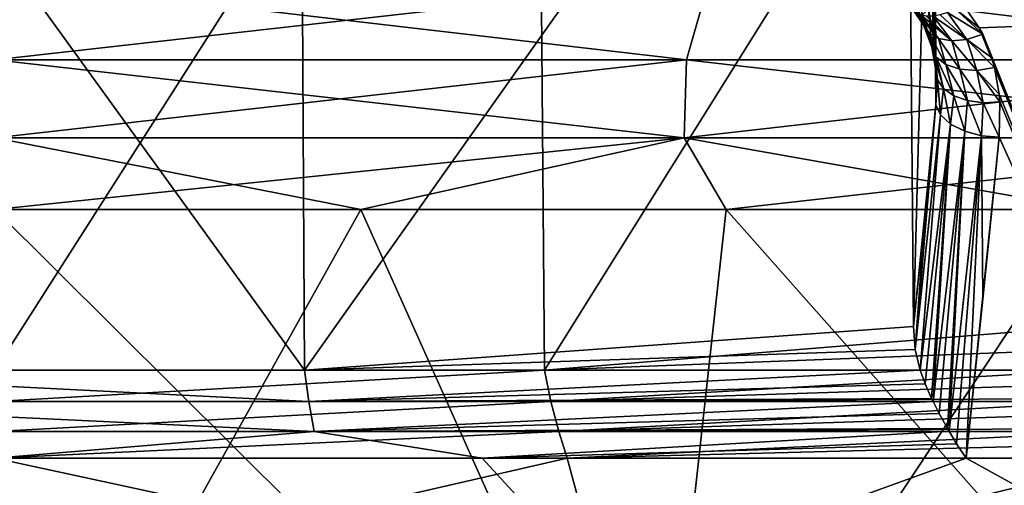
# Model space of a CAD drawing. Header units: metres. Extents: x -92 to 264, y -100 to 50.
# Tile 141 of 656: x 0.09 to 3.56, y -78.49 to -76.85. Entities that reach past the tile are written whole.
import ezdxf

# ---------------------------------------------------------------- set-up
doc = ezdxf.new("R2010")
doc.units = ezdxf.units.M
doc.layers.add('solid_21062050_01', color=7, linetype='CONTINUOUS')

msp = doc.modelspace()

# ---------------------------------------------------------------- linework, layer by layer
at = {"layer": 'solid_21062050_01'}
for points in [[(3.305061, -76.904594, -26.56406), (3.261692, -73.997589, -26.576971), (3.2825, -73.99778, -26.516453)], [(3.305061, -76.904594, -26.56406), (3.289008, -76.811134, -26.598993), (3.261692, -73.997589, -26.576971)], [(3.311412, -76.965866, -26.541599), (3.2825, -73.99778, -26.516453), (3.284524, -73.997864, -26.501215)], [(3.311412, -76.965866, -26.541599), (3.305061, -76.904594, -26.56406), (3.2825, -73.99778, -26.516453)], [(3.314932, -77.026428, -26.519745), (3.284524, -73.997864, -26.501215), (3.283206, -73.998253, -26.452971)], [(3.315691, -77.053642, -26.509945), (3.283206, -73.998253, -26.452971), (3.298845, -75.572861, -26.464647)], [(3.315691, -77.053642, -26.509945), (3.314932, -77.026428, -26.519745), (3.283206, -73.998253, -26.452971)], [(3.314932, -77.026428, -26.519745), (3.311412, -76.965866, -26.541599), (3.284524, -73.997864, -26.501215)], [(-1.076066, -75.088142, -26.119473), (-1.090337, -78.083252, -26.118757), (1.090337, -78.083252, -26.118757)], [(1.07392, -75.088142, -26.119579), (-1.076066, -75.088142, -26.119473), (1.090337, -78.083252, -26.118757)], [(-0.001914, -75.088142, 17.15377), (1.911341, -75.088142, 17.069235), (0, -78.083252, 17.15377)], [(1.911341, -75.088142, 17.069235), (1.9359, -78.083252, 17.067043), (0, -78.083252, 17.15377)], [(1.07392, -75.088142, -26.119579), (1.090337, -78.083252, -26.118757), (3.211191, -75.088142, -25.906759)], [(1.090337, -78.083252, -26.118757), (3.235719, -77.930428, -25.903067), (3.211191, -75.088142, -25.906759)], [(1.911341, -75.088142, 17.069235), (3.807756, -75.088142, 16.81629), (1.9359, -78.083252, 17.067043)], [(1.9359, -78.083252, 17.067043), (3.807756, -75.088142, 16.81629), (3.832171, -77.930428, 16.811913)], [(3.298845, -75.572861, -26.464647), (3.211191, -75.088142, -25.906759), (3.235719, -77.930428, -25.903067)], [(3.314496, -77.148758, -26.476324), (3.298845, -75.572861, -26.464647), (3.235719, -77.930428, -25.903067)], [(3.315691, -77.053642, -26.509945), (3.298845, -75.572861, -26.464647), (3.314496, -77.148758, -26.476324)], [(0, -76.990562, -29.355606), (0, -76.706161, -29.385345), (2.517989, -76.706161, -29.257647)], [(0, -76.990562, -29.355606), (2.517989, -76.706161, -29.257647), (2.436645, -76.990562, -29.235903)], [(2.436645, -76.990562, 20.243441), (2.517989, -76.706161, 20.265186), (0, -76.706161, 20.392885)], [(2.436645, -76.990562, 20.243441), (0, -76.706161, 20.392885), (0, -76.990562, 20.363146)], [(2.436645, -76.990562, -29.235903), (2.517989, -76.706161, -29.257647), (4.849824, -76.990562, -28.877941)], [(4.849824, -76.990562, 19.885481), (2.517989, -76.706161, 20.265186), (2.436645, -76.990562, 20.243441)], [(4.849824, -76.990562, -28.877941), (2.517989, -76.706161, -29.257647), (5.010141, -76.706161, -28.875864)], [(4.849824, -76.990562, 19.885481), (5.010141, -76.706161, 19.883404), (2.517989, -76.706161, 20.265186)], [(3.221319, -76.778831, -26.733086), (3.221637, -76.757622, -26.70779), (3.271945, -76.867012, -26.697765)], [(3.221637, -76.757622, -26.70779), (3.226399, -76.734375, -26.684881), (3.271945, -76.867012, -26.697765)], [(3.226399, -76.734375, -26.684881), (3.26965, -76.830841, -26.649485), (3.271945, -76.867012, -26.697765)], [(3.221319, -76.778831, -26.733086), (3.271945, -76.867012, -26.697765), (3.290956, -76.896011, -26.747183)], [(3.225462, -76.797401, -26.760073), (3.221319, -76.778831, -26.733086), (3.290956, -76.896011, -26.747183)], [(3.382894, -76.810524, -26.947996), (3.468072, -76.877289, -26.892), (3.40984, -76.794655, -26.95817)], [(5.691574, -76.794617, -26.491064), (3.40984, -76.794655, -26.95817), (3.468072, -76.877289, -26.892)], [(4.260659, -78.857216, -25.228836), (5.691574, -76.794617, -26.491064), (3.468072, -76.877289, -26.892)], [(3.233958, -76.812828, -26.788006), (3.225462, -76.797401, -26.760073), (3.290956, -76.896011, -26.747183)], [(3.233958, -76.812828, -26.788006), (3.290956, -76.896011, -26.747183), (3.324948, -76.915207, -26.793232)], [(3.246562, -76.824684, -26.816118), (3.233958, -76.812828, -26.788006), (3.324948, -76.915207, -26.793232)], [(3.262944, -76.832642, -26.843651), (3.246562, -76.824684, -26.816118), (3.324948, -76.915207, -26.793232)], [(3.26965, -76.830841, -26.649485), (3.289008, -76.811134, -26.598993), (3.300891, -76.945824, -26.614065)], [(3.271945, -76.867012, -26.697765), (3.26965, -76.830841, -26.649485), (3.300891, -76.945824, -26.614065)], [(3.300891, -76.945824, -26.614065), (3.289008, -76.811134, -26.598993), (3.305061, -76.904594, -26.56406)], [(3.355986, -76.822968, -26.933636), (3.329831, -76.831596, -26.91548), (3.424407, -76.918213, -26.859142)], [(3.382894, -76.810524, -26.947996), (3.355986, -76.822968, -26.933636), (3.480026, -76.900337, -26.874096)], [(3.355986, -76.822968, -26.933636), (3.424407, -76.918213, -26.859142), (3.480026, -76.900337, -26.874096)], [(3.382894, -76.810524, -26.947996), (3.480026, -76.900337, -26.874096), (3.468072, -76.877289, -26.892)], [(3.262944, -76.832642, -26.843651), (3.324948, -76.915207, -26.793232), (3.370825, -76.922836, -26.831722)], [(3.282654, -76.836502, -26.86986), (3.262944, -76.832642, -26.843651), (3.370825, -76.922836, -26.831722)], [(3.305158, -76.836151, -26.894024), (3.282654, -76.836502, -26.86986), (3.370825, -76.922836, -26.831722)], [(3.329831, -76.831596, -26.91548), (3.305158, -76.836151, -26.894024), (3.424407, -76.918213, -26.859142)], [(3.305158, -76.836151, -26.894024), (3.370825, -76.922836, -26.831722), (3.424407, -76.918213, -26.859142)], [(3.271945, -76.867012, -26.697765), (3.300891, -76.945824, -26.614065), (3.31657, -76.980484, -26.665787)], [(3.290956, -76.896011, -26.747183), (3.271945, -76.867012, -26.697765), (3.31657, -76.980484, -26.665787)], [(3.290956, -76.896011, -26.747183), (3.31657, -76.980484, -26.665787), (3.350782, -77.007324, -26.713026)], [(3.324948, -76.915207, -26.793232), (3.290956, -76.896011, -26.747183), (3.350782, -77.007324, -26.713026)], [(3.424407, -76.918213, -26.859142), (3.512172, -76.982719, -26.811403), (3.480026, -76.900337, -26.874096)], [(4.260659, -78.857216, -25.228836), (3.468072, -76.877289, -26.892), (3.480026, -76.900337, -26.874096)], [(4.260659, -78.857216, -25.228836), (3.480026, -76.900337, -26.874096), (3.512172, -76.982719, -26.811403)], [(3.300891, -76.945824, -26.614065), (3.305061, -76.904594, -26.56406), (3.320387, -77.06089, -26.566601)], [(3.320387, -77.06089, -26.566601), (3.305061, -76.904594, -26.56406), (3.311412, -76.965866, -26.541599)], [(3.324948, -76.915207, -26.793232), (3.350782, -77.007324, -26.713026), (3.400003, -77.023575, -26.750912)], [(3.370825, -76.922836, -26.831722), (3.324948, -76.915207, -26.793232), (3.400003, -77.023575, -26.750912)], [(3.424407, -76.918213, -26.859142), (3.370825, -76.922836, -26.831722), (3.45916, -77.027557, -26.775543)], [(3.370825, -76.922836, -26.831722), (3.400003, -77.023575, -26.750912), (3.45916, -77.027557, -26.775543)], [(3.424407, -76.918213, -26.859142), (3.521616, -77.016968, -26.785805), (3.512172, -76.982719, -26.811403)], [(3.424407, -76.918213, -26.859142), (3.45916, -77.027557, -26.775543), (3.521616, -77.016968, -26.785805)], [(3.300891, -76.945824, -26.614065), (3.320387, -77.06089, -26.566601), (3.342258, -77.091614, -26.61096)], [(3.31657, -76.980484, -26.665787), (3.300891, -76.945824, -26.614065), (3.342258, -77.091614, -26.61096)], [(3.320387, -77.06089, -26.566601), (3.311412, -76.965866, -26.541599), (3.314932, -77.026428, -26.519745)], [(0, -76.990562, 20.363146), (0, -77.264679, 20.27976), (2.428472, -77.264679, 20.160458)], [(2.436645, -76.990562, 20.243441), (0, -76.990562, 20.363146), (2.428472, -77.264679, 20.160458)], [(2.436645, -76.990562, -29.235903), (2.428472, -77.264679, -29.152918), (0, -77.264679, -29.272221)], [(0, -76.990562, -29.355606), (2.436645, -76.990562, -29.235903), (0, -77.264679, -29.272221)], [(2.436645, -76.990562, 20.243441), (2.428472, -77.264679, 20.160458), (4.833556, -77.264679, 19.803698)], [(4.849824, -76.990562, -28.877941), (4.833556, -77.264679, -28.796158), (2.428472, -77.264679, -29.152918)], [(2.436645, -76.990562, -29.235903), (4.849824, -76.990562, -28.877941), (2.428472, -77.264679, -29.152918)], [(4.849824, -76.990562, 19.885481), (2.436645, -76.990562, 20.243441), (4.833556, -77.264679, 19.803698)], [(3.31657, -76.980484, -26.665787), (3.342258, -77.091614, -26.61096), (3.37872, -77.116692, -26.648794)], [(3.350782, -77.007324, -26.713026), (3.31657, -76.980484, -26.665787), (3.37872, -77.116692, -26.648794)], [(4.260659, -78.857216, -25.228836), (3.512172, -76.982719, -26.811403), (3.521616, -77.016968, -26.785805)], [(3.315691, -77.053642, -26.509945), (3.314496, -77.148758, -26.476324), (3.314932, -77.026428, -26.519745)], [(3.320387, -77.06089, -26.566601), (3.314932, -77.026428, -26.519745), (3.314496, -77.148758, -26.476324)], [(3.350782, -77.007324, -26.713026), (3.37872, -77.116692, -26.648794), (3.426682, -77.134003, -26.676897)], [(3.400003, -77.023575, -26.750912), (3.350782, -77.007324, -26.713026), (3.426682, -77.134003, -26.676897)], [(3.400003, -77.023575, -26.750912), (3.426682, -77.134003, -26.676897), (3.482079, -77.142082, -26.692888)], [(3.45916, -77.027557, -26.775543), (3.400003, -77.023575, -26.750912), (3.482079, -77.142082, -26.692888)], [(3.45916, -77.027557, -26.775543), (3.537844, -77.110962, -26.716652), (3.521616, -77.016968, -26.785805)], [(3.45916, -77.027557, -26.775543), (3.540065, -77.138504, -26.696676), (3.537844, -77.110962, -26.716652)], [(3.45916, -77.027557, -26.775543), (3.482079, -77.142082, -26.692888), (3.540065, -77.138504, -26.696676)], [(4.260659, -78.857216, -25.228836), (3.521616, -77.016968, -26.785805), (3.537844, -77.110962, -26.716652)], [(3.320387, -77.06089, -26.566601), (3.314496, -77.148758, -26.476324), (3.331981, -77.184624, -26.524698)], [(3.342258, -77.091614, -26.61096), (3.320387, -77.06089, -26.566601), (3.331981, -77.184624, -26.524698)], [(3.342258, -77.091614, -26.61096), (3.331981, -77.184624, -26.524698), (3.367191, -77.216797, -26.565409)], [(3.37872, -77.116692, -26.648794), (3.342258, -77.091614, -26.61096), (3.367191, -77.216797, -26.565409)], [(3.37872, -77.116692, -26.648794), (3.367191, -77.216797, -26.565409), (3.416664, -77.242104, -26.59446)], [(3.426682, -77.134003, -26.676897), (3.37872, -77.116692, -26.648794), (3.416664, -77.242104, -26.59446)], [(3.426682, -77.134003, -26.676897), (3.416664, -77.242104, -26.59446), (3.475537, -77.258064, -26.60899)], [(3.482079, -77.142082, -26.692888), (3.426682, -77.134003, -26.676897), (3.475537, -77.258064, -26.60899)], [(3.482079, -77.142082, -26.692888), (3.475537, -77.258064, -26.60899), (3.538023, -77.263107, -26.607574)], [(3.482079, -77.142082, -26.692888), (3.538023, -77.263107, -26.607574), (3.540065, -77.138504, -26.696676)], [(4.260659, -78.857216, -25.228836), (3.537844, -77.110962, -26.716652), (3.540065, -77.138504, -26.696676)], [(4.260659, -78.857216, -25.228836), (3.540065, -77.138504, -26.696676), (3.538023, -77.263107, -26.607574)], [(3.275644, -77.542168, -26.193134), (3.314496, -77.148758, -26.476324), (3.235719, -77.930428, -25.903067)], [(3.275644, -77.542168, -26.193134), (3.242511, -78.011169, -25.902039), (3.314496, -77.148758, -26.476324)], [(3.331981, -77.184624, -26.524698), (3.314496, -77.148758, -26.476324), (3.242511, -78.011169, -25.902039)], [(3.331981, -77.184624, -26.524698), (3.242511, -78.011169, -25.902039), (3.259949, -78.083252, -25.899389)], [(3.367191, -77.216797, -26.565409), (3.331981, -77.184624, -26.524698), (3.259949, -78.083252, -25.899389)], [(3.367191, -77.216797, -26.565409), (3.259949, -78.083252, -25.899389), (3.277813, -78.132019, -25.894249)], [(3.367191, -77.216797, -26.565409), (3.277813, -78.132019, -25.894249), (3.300075, -78.18335, -25.882998)], [(3.367191, -77.216797, -26.565409), (3.300075, -78.18335, -25.882998), (3.305024, -78.193802, -25.879953)], [(3.416664, -77.242104, -26.59446), (3.367191, -77.216797, -26.565409), (3.305024, -78.193802, -25.879953)], [(3.416664, -77.242104, -26.59446), (3.305024, -78.193802, -25.879953), (3.3264, -78.23642, -25.864836)], [(3.416664, -77.242104, -26.59446), (3.3264, -78.23642, -25.864836), (3.356107, -78.289932, -25.839256)], [(3.416664, -77.242104, -26.59446), (3.356107, -78.289932, -25.839256), (3.361605, -78.299309, -25.833965)], [(3.475537, -77.258064, -26.60899), (3.416664, -77.242104, -26.59446), (3.361605, -78.299309, -25.833965)], [(0, -77.264679, 20.27976), (0, -77.5177, 20.145933), (1.28967, -77.5177, 20.112162)], [(2.428472, -77.264679, 20.160458), (0, -77.264679, 20.27976), (1.28967, -77.5177, 20.112162)], [(2.428472, -77.264679, -29.152918), (1.289669, -77.5177, -29.104622), (0, -77.5177, -29.138393)], [(0, -77.264679, -29.272221), (2.428472, -77.264679, -29.152918), (0, -77.5177, -29.138393)], [(2.428472, -77.264679, -29.152918), (2.575805, -77.5177, -29.003401), (1.289669, -77.5177, -29.104622)], [(2.428472, -77.264679, 20.160458), (1.28967, -77.5177, 20.112162), (2.575806, -77.5177, 20.010941)], [(2.428472, -77.264679, 20.160458), (2.575806, -77.5177, 20.010941), (3.854882, -77.5177, 19.842548)], [(4.833556, -77.264679, 19.803698), (2.428472, -77.264679, 20.160458), (3.854882, -77.5177, 19.842548)], [(2.428472, -77.264679, -29.152918), (4.833556, -77.264679, -28.796158), (2.575805, -77.5177, -29.003401)], [(4.833556, -77.264679, -28.796158), (3.854882, -77.5177, -28.835009), (2.575805, -77.5177, -29.003401)], [(3.475537, -77.258064, -26.60899), (3.361605, -78.299309, -25.833965), (3.388097, -78.34288, -25.805878)], [(3.475537, -77.258064, -26.60899), (3.388097, -78.34288, -25.805878), (3.421983, -78.394051, -25.764362)], [(3.475537, -77.258064, -26.60899), (3.421983, -78.394051, -25.764362), (3.481126, -77.834061, -26.193159)], [(3.538023, -77.263107, -26.607574), (3.481126, -77.834061, -26.193159), (3.421983, -78.394051, -25.764362)], [(4.260659, -78.857216, -25.228836), (3.538023, -77.263107, -26.607574), (3.421983, -78.394051, -25.764362)], [(3.475537, -77.258064, -26.60899), (3.481126, -77.834061, -26.193159), (3.538023, -77.263107, -26.607574)], [(2.322524, -79.826332, 18.34301), (1.28967, -77.5177, 20.112162), (0, -77.5177, 20.145933)], [(0, -79.676178, 18.581163), (2.322524, -79.826332, 18.34301), (0, -77.5177, 20.145933)], [(0, -79.826332, -27.453255), (0, -77.5177, -29.138393), (1.289669, -77.5177, -29.104622)], [(2.322524, -79.826332, -27.33547), (0, -79.826332, -27.453255), (1.289669, -77.5177, -29.104622)], [(2.322524, -79.826332, -27.33547), (1.289669, -77.5177, -29.104622), (2.575805, -77.5177, -29.003401)], [(2.322524, -79.826332, 18.34301), (2.575806, -77.5177, 20.010941), (1.28967, -77.5177, 20.112162)], [(2.322524, -79.826332, 18.34301), (4.621215, -79.826332, 17.990864), (2.575806, -77.5177, 20.010941)], [(2.322524, -79.826332, -27.33547), (2.575805, -77.5177, -29.003401), (3.854882, -77.5177, -28.835009)], [(4.621215, -79.826332, -26.983324), (2.322524, -79.826332, -27.33547), (3.854882, -77.5177, -28.835009)], [(4.621215, -79.826332, 17.990864), (3.854882, -77.5177, 19.842548), (2.575806, -77.5177, 20.010941)], [(3.275644, -77.542168, -26.193134), (3.235719, -77.930428, -25.903067), (3.242511, -78.011169, -25.902039)], [(1.090337, -78.083252, -26.118757), (3.242511, -78.011169, -25.902039), (3.235719, -77.930428, -25.903067)], [(3.838932, -78.011169, 16.810696), (1.9359, -78.083252, 17.067043), (3.832171, -77.930428, 16.811913)], [(1.090337, -78.083252, -26.118757), (3.259949, -78.083252, -25.899389), (3.242511, -78.011169, -25.902039)], [(3.838932, -78.011169, 16.810696), (3.85629, -78.083252, 16.807562), (1.9359, -78.083252, 17.067043)], [(1.105643, -78.194008, -26.105541), (-1.090337, -78.083252, -26.118757), (-1.105643, -78.194008, -26.105541)], [(1.105643, -78.194008, -26.105541), (1.090337, -78.083252, -26.118757), (-1.090337, -78.083252, -26.118757)], [(0, -78.194122, 17.141323), (0, -78.083252, 17.15377), (1.9359, -78.083252, 17.067043)], [(0, -78.194122, 17.141323), (1.9359, -78.083252, 17.067043), (1.958647, -78.194122, 17.052492)], [(1.105643, -78.194008, -26.105541), (3.259949, -78.083252, -25.899389), (1.090337, -78.083252, -26.118757)], [(1.105643, -78.194008, -26.105541), (3.277813, -78.132019, -25.894249), (3.259949, -78.083252, -25.899389)], [(1.958647, -78.194122, 17.052492), (1.9359, -78.083252, 17.067043), (3.85629, -78.083252, 16.807562)], [(1.958647, -78.194122, 17.052492), (3.85629, -78.083252, 16.807562), (3.874003, -78.132019, 16.801924)], [(1.105643, -78.194008, -26.105541), (3.300075, -78.18335, -25.882998), (3.277813, -78.132019, -25.894249)], [(1.958647, -78.194122, 17.052492), (3.874003, -78.132019, 16.801924), (3.895942, -78.18335, 16.790056)], [(1.105643, -78.194008, -26.105541), (3.305024, -78.193802, -25.879953), (3.300075, -78.18335, -25.882998)], [(1.958647, -78.194122, 17.052492), (3.895942, -78.18335, 16.790056), (3.900855, -78.193909, 16.78684)], [(-1.105643, -78.194008, -26.105541), (-1.124666, -78.299469, -26.067764), (1.124666, -78.299469, -26.067764)], [(1.105643, -78.194008, -26.105541), (-1.105643, -78.194008, -26.105541), (1.124666, -78.299469, -26.067764)], [(1.958647, -78.194122, 17.052492), (1.986586, -78.299568, 17.013008), (0, -78.299568, 17.104555)], [(0, -78.194122, 17.141323), (1.958647, -78.194122, 17.052492), (0, -78.299568, 17.104555)], [(1.105643, -78.194008, -26.105541), (1.124666, -78.299469, -26.067764), (3.305024, -78.193802, -25.879953)], [(1.124666, -78.299469, -26.067764), (3.3264, -78.23642, -25.864836), (3.305024, -78.193802, -25.879953)], [(1.958647, -78.194122, 17.052492), (3.900855, -78.193909, 16.78684), (1.986586, -78.299568, 17.013008)], [(1.986586, -78.299568, 17.013008), (3.900855, -78.193909, 16.78684), (3.921749, -78.23642, 16.771166)], [(1.124666, -78.299469, -26.067764), (3.356107, -78.289932, -25.839256), (3.3264, -78.23642, -25.864836)], [(1.986586, -78.299568, 17.013008), (3.921749, -78.23642, 16.771166), (3.950731, -78.289932, 16.744766)], [(1.124666, -78.299469, -26.067764), (-1.124666, -78.299469, -26.067764), (0, -78.394051, -26.037897)], [(1.124666, -78.299469, -26.067764), (0, -78.394051, -26.037897), (1.716449, -78.394051, -25.969404)], [(1.986586, -78.299568, 17.013008), (2.016094, -78.394051, 16.950886), (0, -78.394051, 17.045437)], [(0, -78.299568, 17.104555), (1.986586, -78.299568, 17.013008), (0, -78.394051, 17.045437)], [(1.124666, -78.299469, -26.067764), (3.361605, -78.299309, -25.833965), (3.356107, -78.289932, -25.839256)], [(1.124666, -78.299469, -26.067764), (1.716449, -78.394051, -25.969404), (3.361605, -78.299309, -25.833965)], [(3.361605, -78.299309, -25.833965), (1.716449, -78.394051, -25.969404), (3.388097, -78.34288, -25.805878)], [(1.986586, -78.299568, 17.013008), (3.950731, -78.289932, 16.744766), (3.956136, -78.299408, 16.739264)], [(1.986586, -78.299568, 17.013008), (3.956136, -78.299408, 16.739264), (2.016094, -78.394051, 16.950886)], [(3.981776, -78.34288, 16.710508), (2.016094, -78.394051, 16.950886), (3.956136, -78.299408, 16.739264)], [(3.388097, -78.34288, -25.805878), (1.716449, -78.394051, -25.969404), (3.421983, -78.394051, -25.764362)], [(3.981776, -78.34288, 16.710508), (4.01449, -78.394051, 16.668062), (2.016094, -78.394051, 16.950886)], [(2.141316, -78.857216, -25.553507), (0, -78.394051, -26.037897), (0, -78.857216, -25.662102)], [(1.716449, -78.394051, -25.969404), (0, -78.394051, -26.037897), (2.141316, -78.857216, -25.553507)], [(2.016094, -78.394051, 16.950886), (0, -78.857216, 16.669641), (0, -78.394051, 17.045437)], [(2.141316, -78.857216, 16.561047), (0, -78.857216, 16.669641), (2.016094, -78.394051, 16.950886)], [(1.716449, -78.394051, -25.969404), (2.141316, -78.857216, -25.553507), (3.421983, -78.394051, -25.764362)], [(2.141316, -78.857216, 16.561047), (2.016094, -78.394051, 16.950886), (4.01449, -78.394051, 16.668062)], [(2.141316, -78.857216, -25.553507), (4.260659, -78.857216, -25.228836), (3.421983, -78.394051, -25.764362)], [(4.260659, -78.857216, 16.236376), (2.141316, -78.857216, 16.561047), (4.01449, -78.394051, 16.668062)]]:
    msp.add_3dface(points, dxfattribs=at)

doc.saveas('drawing.dxf')
